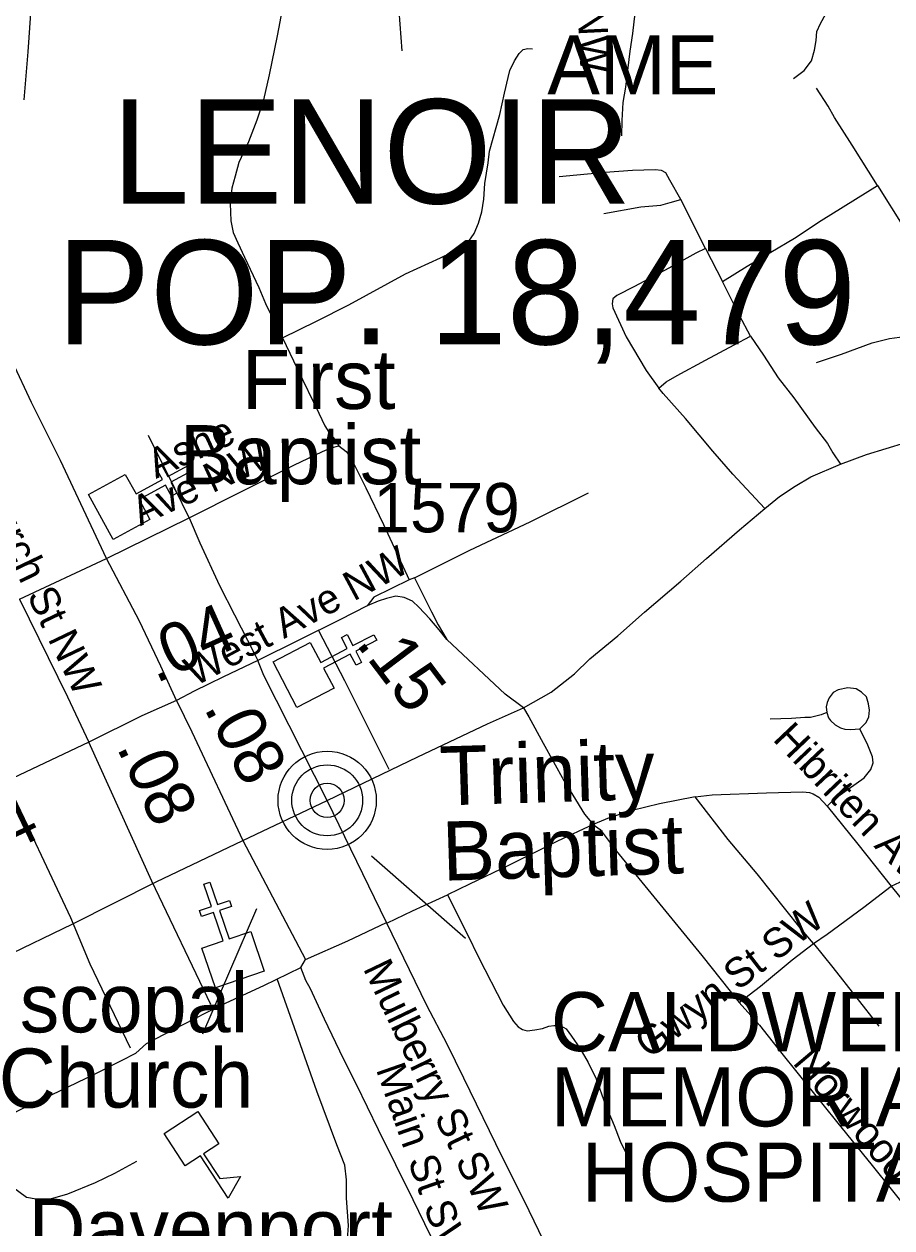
# Model space of a CAD drawing. Extents: x 1159738 to 1321356, y 736314 to 882035.
# Drawn here: x 1247628 to 1249831, y 796172 to 799228 of the extents above; entities that cross this region are included whole.
import ezdxf

# ---------------------------------------------------------------- set-up
doc = ezdxf.new("R2010")
doc.units = 0
for name, color, linetype in [('Exist Civil Demographics City Label', 7, 'Continuous'), ('Exist Civil Demographics County Seat CELL', 7, 'Continuous'), ('Exist Cultural Church CELL', 7, 'Continuous'), ('Exist Cultural Church Label', 7, 'Continuous'), ('Exist Cultural Educational Facility Elementary CELL', 7, 'Continuous'), ('Exist Cultural Educational Facility Elementary Label', 7, 'Continuous'), ('Exist Cultural Hospital Label', 7, 'Continuous'), ('Exist Road Non-System Type 51', 7, 'Continuous'), ('Exist Road Non-System Type 51 Label', 7, 'Continuous'), ('Exist Road Primary NC Attributed', 7, 'Continuous'), ('Exist Road Primary NC Mileage Hundredths English Label', 7, 'Continuous'), ('Exist Road Primary US Attributed', 7, 'Continuous'), ('Exist Road Primary US Label', 7, 'Continuous'), ('Exist Road Primary US Mileage Hundredths English Label', 7, 'Continuous'), ('Exist Road Secondary Mileage Hundredths English Label', 7, 'Continuous'), ('Exist Road Secondary Type 51 Attributed', 7, 'Continuous'), ('Exist Road Secondary Type 51 Label', 7, 'Continuous'), ('Exist Road Secondary Type 51 Number Label', 7, 'Continuous')]:
    doc.layers.add(name, color=color, linetype=linetype)

msp = doc.modelspace()

# ---------------------------------------------------------------- linework, layer by layer
at = {"layer": 'Exist Civil Demographics County Seat CELL'}
for radius in [124.7, 90, 43.3]:
    msp.add_circle((1248397.3, 797257.2), radius, dxfattribs=at)
at = {"layer": 'Exist Cultural Church CELL'}
for points in [[(1247884.6, 798084.9), (1247911.9, 798035), (1247978.8, 798071.5), (1247963.4, 798099.6), (1247977.5, 798107.2), (1247992.8, 798079.1), (1248045.6, 798107.9), (1248053.3, 798093.8), (1248000.5, 798065), (1248015.8, 798036.9), (1248001.8, 798029.3), (1247986.4, 798057.4), (1247919.6, 798020.9), (1247947.1, 797970.3), (1247853.6, 797919.3), (1247791.1, 798033.9)], [(1248354.4, 797657.9), (1248380.8, 797607.4), (1248448.3, 797642.6), (1248433.5, 797671), (1248447.7, 797678.4), (1248462.5, 797650), (1248515.8, 797677.8), (1248523.2, 797663.6), (1248469.9, 797635.8), (1248484.7, 797607.4), (1248470.5, 797600), (1248455.7, 797628.4), (1248388.2, 797593.2), (1248414.7, 797542), (1248320.3, 797492.8), (1248260, 797608.6)], [(1248079.4, 796882), (1248133.3, 796900.3), (1248108.8, 796972.4), (1248078.5, 796962.2), (1248073.4, 796977.3), (1248103.7, 796987.6), (1248084.4, 797044.5), (1248099.6, 797049.7), (1248118.9, 796992.7), (1248149.2, 797003), (1248154.3, 796987.9), (1248124, 796977.6), (1248148.5, 796905.5), (1248203.1, 796923.9), (1248237.3, 796823.1), (1248113.6, 796781.1)]]:
    msp.add_lwpolyline(points, close=True, dxfattribs=at)
at = {"layer": 'Exist Cultural Educational Facility Elementary CELL'}
msp.add_lwpolyline([(1248068.6, 796466.9), (1248122.1, 796384.9), (1248083.6, 796359.7), (1248124.6, 796296.8), (1248177.2, 796302.2), (1248145.7, 796246.8), (1248075.5, 796354.5), (1248037, 796329.3), (1247983.5, 796411.3)], close=True, dxfattribs=at)
at = {"layer": 'Exist Road Non-System Type 51'}
for p, q in [((1248587.7, 799159.8), (1248546.4, 799698.8)), ((1247837.3, 797871.1), (1248046.5, 797974.7)), ((1247616, 797767.6), (1247837.3, 797871.1)), ((1248618.7, 797822.3), (1248605.9, 797817)), ((1247952, 797052.4), (1247791.6, 797404.6)), ((1247745.9, 796958.9), (1247583.3, 797305.5)), ((1248102.1, 796739.2), (1247952, 797052.4))]:
    msp.add_line(p, q, dxfattribs=at)
for points in [[(1248300.6, 799714.3), (1248301.9, 799689.7), (1248312.5, 799571.4), (1248317.3, 799511.7), (1248313.5, 799446.3), (1248300, 799359.7), (1248282.7, 799265.4), (1248270.2, 799198.3), (1248250, 799099.2), (1248235.6, 799036), (1248218.3, 798984), (1248197.1, 798929.2), (1248173.1, 798876.6), (1248163.5, 798842), (1248154.9, 798811.2), (1248151, 798772.7), (1248152.9, 798728.4), (1248158.7, 798698.6), (1248170.2, 798672.6), (1248187.5, 798636), (1248223.9, 798559.4), (1248240.8, 798518.5), (1248283.6, 798431.4)], [(1249126.4, 799573.5), (1249128.1, 799537.3), (1249131.3, 799507.9), (1249134.9, 799480.2), (1249152.1, 799415.9), (1249172.6, 799345.8), (1249179.4, 799322.5), (1249181.8, 799302.8), (1249181, 799277.5), (1249173, 799204.6), (1249166.2, 799159.6), (1249154.5, 799068.3), (1249148.5, 799028.9), (1249145.3, 798983.1), (1249144.5, 798944.7)], [(1249581.3, 799089.6), (1249609, 799110.1), (1249627, 799134.6), (1249635.1, 799161.9), (1249639.1, 799186.2), (1249641.1, 799209.5), (1249649.9, 799229.6), (1249663.6, 799254.5), (1249671.6, 799264.4), (1249690, 799281.7), (1249729.8, 799302.8), (1249760.7, 799322.9), (1249777.2, 799334.2), (1249782, 799342.6), (1249782.4, 799350.2), (1249777.6, 799360.7), (1249749.5, 799408.5), (1249723.8, 799457.5), (1249702.1, 799499.3), (1249686.9, 799522)], [(1248283.6, 798431.4), (1248370.1, 798473.8), (1248452.3, 798515.6), (1248595.9, 798594.3), (1248685.3, 798634.8), (1248740.9, 798661.6), (1248757.3, 798677), (1248770.2, 798696.7), (1248781.3, 798722.7), (1248790, 798751.5), (1248795.2, 798783.3), (1248798, 798823), (1248805.7, 798875.5), (1248809.6, 798905.3), (1248835.5, 798998.9), (1248848, 799052.7), (1248856.6, 799092.5), (1248861, 799110.3), (1248873, 799134.9), (1248885, 799153.6), (1248895.1, 799163.5), (1248906.6, 799166.4), (1248918.6, 799164.9)], [(1249794.5, 798818.1), (1249730.1, 798920.4), (1249685.2, 798990.5), (1249669.9, 799019.4), (1249639.5, 799065.5)], [(1249295.8, 798782.3), (1249267.3, 798831.7), (1249257.1, 798850.3), (1249246.5, 798856.2), (1249229.9, 798857.9), (1249172.8, 798856.2), (1249103.5, 798851.5), (1248986.2, 798840)], [(1249401.2, 798574.3), (1249463.9, 798613.1), (1249584.2, 798684.5), (1249651.7, 798729.5), (1249794.5, 798818.1)], [(1249794.5, 798818.1), (1249861.9, 798711.6), (1249918.7, 798616.6), (1249946.8, 798570.8), (1249951.6, 798558), (1249952, 798547.2), (1249948.8, 798536.7), (1249934.4, 798519.9), (1249909.5, 798494.2), (1249901.5, 798481.9), (1249892.2, 798461.8), (1249885.8, 798445.7), (1249883, 798432.9)], [(1249099.8, 798747.3), (1249193.4, 798763.9), (1249244.9, 798768.2), (1249268.3, 798775), (1249295.8, 798782.3)], [(1249357.9, 798658.6), (1249295.8, 798782.3)], [(1249357.9, 798658.6), (1249333.3, 798646.1), (1249264.8, 798608.6), (1249177.5, 798561.8), (1249132.5, 798539), (1249122.7, 798530.1), (1249121.4, 798518.2), (1249122.3, 798507.9), (1249156.7, 798433.8), (1249207.3, 798348.4), (1249239.6, 798303.7)], [(1249357.9, 798658.6), (1249401.2, 798574.3)], [(1249472.3, 798435.7), (1249444.2, 798487.9), (1249401.2, 798574.3)], [(1248283.6, 798431.4), (1248321.4, 798353.5), (1248375.7, 798240.6), (1248391.1, 798207.9), (1248401.2, 798191.7), (1248415.6, 798173.9), (1248427.1, 798157.6)], [(1249239.6, 798303.7), (1249258, 798320.1), (1249285.7, 798335.8), (1249358, 798374.4), (1249430.7, 798413.8), (1249472.3, 798435.7)], [(1249472.3, 798435.7), (1249505.2, 798387.5), (1249542.5, 798330.2), (1249582.2, 798279.5), (1249636.7, 798203.8), (1249667.7, 798162.9), (1249681.7, 798139.7), (1249700.5, 798110.4)], [(1249640.2, 798368.6), (1249703.3, 798390.3), (1249781.2, 798418.5), (1249825.7, 798430.1), (1249851, 798432.9), (1249868.3, 798434.1), (1249883, 798432.9)], [(1249508.4, 797998), (1249427.7, 798085.1), (1249376.4, 798144.1), (1249306.9, 798226.9), (1249250.8, 798290.4), (1249239.6, 798303.7)], [(1248046.5, 797974.7), (1248010.6, 798049.2), (1247943.9, 798183.6)], [(1248046.5, 797974.7), (1248312.7, 798108), (1248385.8, 798142.7), (1248407, 798151.8), (1248427.1, 798157.6)], [(1248427.1, 798157.6), (1248445.4, 798142.8), (1248456.4, 798128.9), (1248495.4, 798050.9), (1248540.6, 797957.6), (1248605.9, 797817)], [(1248618.7, 797822.3), (1248759.5, 797892.2), (1248913.1, 797964.3), (1249061.2, 798037.7)], [(1248046.5, 797974.7), (1248073.6, 797910.8), (1248124, 797803), (1248161.6, 797728.5), (1248212, 797630.6), (1248221.6, 797612.3)], [(1248605.9, 797817), (1248515.5, 797772.9), (1248498.7, 797751.3)], [(1248618.7, 797822.3), (1248662.2, 797735.9), (1248679.5, 797702.7), (1248701.1, 797665.6)], [(1247616, 797767.6), (1247737.8, 797520.4), (1247791.6, 797404.6)], [(1248375.2, 797688.5), (1248441.6, 797561.6), (1248553.8, 797336)], [(1249749.7, 797438.8), (1249766.3, 797454.8), (1249773, 797468.9), (1249774.2, 797486), (1249772.2, 797502.6), (1249767.2, 797520.1), (1249754.3, 797532.2), (1249741, 797540.5), (1249719.4, 797543), (1249695.3, 797537.6), (1249682.4, 797531.3), (1249672.4, 797517.6), (1249666.6, 797505.5), (1249664.5, 797494.7), (1249665.8, 797479.8)], [(1248895.8, 797492.1), (1248909.2, 797469.6), (1248946.2, 797402.3), (1248998.5, 797307.9), (1249050.4, 797222.4), (1249072.4, 797196)], [(1249665.8, 797479.8), (1249651.4, 797473.9), (1249624.8, 797467.3), (1249610.3, 797467.3), (1249576.3, 797464.8), (1249522.3, 797463.1)], [(1249665.8, 797479.8), (1249670.4, 797466.9), (1249675.3, 797459.8), (1249687, 797448.6), (1249700.7, 797441.5), (1249711.9, 797438.2), (1249726.4, 797436.9), (1249749.7, 797438.8)], [(1249667.1, 797242.3), (1249685.7, 797260.8), (1249760.9, 797314.1), (1249777.6, 797335.7), (1249783.8, 797352.3), (1249782.5, 797367.7), (1249770.1, 797397.2), (1249749.7, 797438.8)], [(1249332.1, 797266.3), (1249241.6, 797248.5), (1249171.4, 797231), (1249113.2, 797212.7), (1249072.4, 797196)], [(1249332.1, 797266.3), (1249375.3, 797270.9), (1249512.8, 797276.3), (1249604.8, 797278.9), (1249622.3, 797276.8), (1249631.8, 797273.5), (1249645.5, 797265.2), (1249667.1, 797242.3), (1249706.1, 797194.2), (1249744.8, 797145.6), (1249829.5, 797038.9)], [(1249632.2, 796893.7), (1249598.5, 796933.1), (1249488.9, 797070.2), (1249415.5, 797158.1), (1249332.1, 797266.3)], [(1249072.4, 797196), (1248982.5, 797153.4), (1248857.5, 797091.6), (1248759.1, 797044.2), (1248702.8, 797017.1)], [(1249072.4, 797196), (1249090.7, 797183.5), (1249131.4, 797129.4), (1249234.3, 797002.9), (1249348.8, 796863.4), (1249443.1, 796743.9)], [(1249829.5, 797038.9), (1249851.9, 797049.7), (1249886.8, 797078.9), (1249918.2, 797110.2), (1249944, 797139.3), (1249953.1, 797158.1), (1249965.6, 797170.5), (1250003.4, 797200.1)], [(1249632.2, 796893.7), (1249667.1, 796917.6), (1249760.2, 796985.8), (1249829.5, 797038.9)], [(1249829.5, 797038.9), (1249948.5, 796891.5), (1250058.1, 796745.5), (1250069.8, 796718.9)], [(1248550.4, 796946.4), (1248613.6, 796976.3), (1248702.8, 797017.1)], [(1248702.8, 797017.1), (1248752.6, 796918.5), (1248782.1, 796857), (1248844, 796737.4), (1248870.1, 796695.6), (1248882.1, 796681.9), (1248892.9, 796675.2), (1248905, 796672.3), (1248924.9, 796674.4), (1248944.5, 796678.1), (1248959.8, 796683.5), (1248973.1, 796685.6), (1248980.6, 796685.6), (1248992.2, 796683.5), (1249003.9, 796676.9), (1249018, 796658.6), (1249039.2, 796627.8), (1249059.8, 796591.8), (1249080.6, 796550.2), (1249103.4, 796485.5), (1249125.8, 796431.9), (1249141.6, 796391.6), (1249162.7, 796348.6), (1249168.1, 796334.8)], [(1247898.2, 796628.3), (1247795.2, 796841.4), (1247745.9, 796958.9)], [(1249443.1, 796743.9), (1249497.7, 796785.3), (1249578.3, 796852.6), (1249632.2, 796893.7)], [(1249632.2, 796893.7), (1249681.3, 796833), (1249798.3, 796683.6)], [(1248330.3, 796832.5), (1248341.9, 796852.7)], [(1248118.6, 796733.2), (1248236.8, 796787.1), (1248330.3, 796832.5)], [(1248762.9, 795736.5), (1248754.2, 795756), (1248747.6, 795776.3), (1248742.6, 795812.8), (1248714.5, 795963.2), (1248703.7, 796016.3), (1248692.6, 796068.6), (1248683.9, 796095.6), (1248676.4, 796120), (1248659.4, 796152.3), (1248616, 796242.9), (1248527.9, 796420.3), (1248471.7, 796535.6), (1248439, 796601.1), (1248390.7, 796701.4), (1248355.1, 796778.5), (1248343.5, 796799.4), (1248330.3, 796832.5)], [(1248373.3, 795820.6), (1248391.5, 795866.8), (1248410.2, 795976.9), (1248444.2, 796071.2), (1248451.7, 796177.6), (1248446.4, 796247.3), (1248446.6, 796293.5), (1248442.1, 796330.8), (1248422.2, 796382.7), (1248370.6, 796518.6), (1248304, 796708.5), (1248270.7, 796803.7)], [(1247911.4, 796615.7), (1247938.6, 796640.2), (1248033, 796689.3), (1248118.6, 796733.2)], [(1249443.1, 796743.9), (1249495, 796686.7), (1249551.9, 796614.3), (1249628.2, 796519.4), (1249690.5, 796441.6), (1249781, 796330.4), (1249936.2, 796137.4), (1249980.7, 796083.4), (1250059.7, 795989.2), (1250174.1, 795845), (1250336.7, 795640.5)], [(1247515.7, 796420), (1247619.9, 796473), (1247716.6, 796518.9), (1247808.5, 796563.2), (1247874.8, 796596.3), (1247911.4, 796615.7)], [(1247512.8, 796421.7), (1247575.6, 796297.7), (1247598, 796275.9), (1247633.8, 796249.8), (1247658.5, 796245.5), (1247694.3, 796245.5), (1247739.1, 796258.5), (1247808.6, 796286.8), (1247857.9, 796310.7), (1247913.9, 796341.2)]]:
    msp.add_lwpolyline(points, dxfattribs=at)
at = {"layer": 'Exist Road Primary NC Attributed'}
msp.add_line((1248183.5, 797155.2), (1248397.3, 797257.2), dxfattribs=at)
for points in [[(1248895.8, 797492.1), (1248966, 797532), (1249025.7, 797578), (1249063.9, 797616.3), (1249135.7, 797674.7), (1249203.3, 797734.9), (1249295.5, 797813.9), (1249360.3, 797871), (1249444.1, 797943.6), (1249508.4, 797998), (1249545.9, 798028.5), (1249585.7, 798054.9), (1249625.5, 798078.2), (1249700.5, 798110.4), (1249767.1, 798135), (1249866.8, 798165.9)], [(1248014.5, 797511.1), (1247926.8, 797471.8), (1247791.6, 797404.6), (1247583.3, 797305.5), (1247252.7, 797149.8), (1247034.4, 797043), (1246900.3, 796979.3)], [(1248397.3, 797257.2), (1248627.2, 797367.9), (1248804.5, 797451.4), (1248895.8, 797492.1)], [(1247077.6, 796611.4), (1247394.5, 796771.3), (1247572.6, 796857.6), (1247751.3, 796943.7), (1247962.6, 797050.5), (1248183.5, 797155.2)]]:
    msp.add_lwpolyline(points, dxfattribs=at)
at = {"layer": 'Exist Road Primary US Attributed'}
msp.add_line((1248547.9, 796946.7), (1248397.3, 797257.2), dxfattribs=at)
for points in [[(1247627.4, 799035.7), (1247637.8, 799157.5), (1247645, 799254.6), (1247658, 799412.5), (1247668.7, 799525.6), (1247670.2, 799547.4), (1247681.8, 799700.1), (1247690, 799839.5), (1247693.2, 799939.5), (1247692.8, 800022.7), (1247687.3, 800074.9), (1247673.1, 800120.8), (1247651.4, 800151.3), (1247608.2, 800195.2)], [(1248014.5, 797511.1), (1247974.8, 797597.6), (1247920.6, 797711.7), (1247837.3, 797871.1), (1247720, 798119.9), (1247646.7, 798267.1), (1247598, 798370.3)], [(1248221.6, 797612.3), (1248134.3, 797570.6), (1248096.3, 797552), (1248059.4, 797534.2), (1248014.5, 797511.1)], [(1248397.3, 797257.2), (1248236.5, 797573.9), (1248221.6, 797612.3)], [(1248014.5, 797511.1), (1248054, 797430.8), (1248183.5, 797155.2)], [(1248183.5, 797155.2), (1248341.9, 796852.7), (1248449.9, 796900.9), (1248547.9, 796946.7)], [(1249884.2, 794318), (1249827.8, 794401.7), (1249729, 794553.2), (1249708.6, 794596.5), (1249698.9, 794614.9), (1249682.1, 794640), (1249652.6, 794696.5), (1249583.6, 794836), (1249550.9, 794899.3), (1249461.7, 795086.1), (1249380.4, 795250.9), (1249310.5, 795399), (1249237.7, 795542.1), (1249191.6, 795634.5), (1249151.1, 795720.5), (1249107.5, 795808.6), (1249088.8, 795846.5), (1249034.8, 795957.9), (1248909.9, 796215), (1248825.3, 796384.9), (1248743.9, 796551.9), (1248702.4, 796638.3), (1248650.1, 796736.6), (1248547.9, 796946.7)]]:
    msp.add_lwpolyline(points, dxfattribs=at)
at = {"layer": 'Exist Road Primary US Label'}
for points in [[(1248748.2, 796906.1), (1248509.5, 797115.1)], [(1248081.3, 796664.4), (1248218.4, 796982.5)]]:
    msp.add_lwpolyline(points, dxfattribs=at)
at = {"layer": 'Exist Road Secondary Type 51 Attributed'}
msp.add_lwpolyline([(1248895.8, 797492.1), (1248849, 797526.8), (1248701.1, 797665.6), (1248681.4, 797689.7), (1248657.8, 797718.1), (1248630.4, 797747.9), (1248613.6, 797763.3), (1248592.9, 797771.9), (1248571.3, 797775.3), (1248548.2, 797770), (1248526.6, 797763.3), (1248498.7, 797751.3), (1248429.8, 797715.3), (1248221.6, 797612.3)], dxfattribs=at)

# ---------------------------------------------------------------- texts
at = {"layer": 'Exist Civil Demographics City Label'}
for s, p in [('LENOIR', (1247850.2, 798772.3)), ('POP. 18,479', (1247711.3, 798414.8))]:
    msp.add_text(s, height=265, dxfattribs=at).set_placement(p)
at = {"layer": 'Exist Cultural Church Label'}
for s, p in [('AME', (1248956.3, 799049.4)), ('First', (1248181, 798250.9)), ('Baptist', (1248023.4, 798059.9)), ('Episcopal', (1247326.8, 796668.1)), ('Church', (1247563.2, 796477.1))]:
    msp.add_text(s, height=150, dxfattribs=at).set_placement(p)
for s, p in [('Trinity', (1248685.6, 797243.9)), ('Baptist', (1248691.5, 797053))]:
    msp.add_text(s, height=150, rotation=1.7783, dxfattribs=at).set_placement(p)
at = {"layer": 'Exist Cultural Educational Facility Elementary Label'}
msp.add_text('Davenport ', height=150, dxfattribs=at).set_placement((1247638.8, 796096))
at = {"layer": 'Exist Cultural Hospital Label'}
for s, p in [('CALDWELL ', (1248965.4, 796620.3)), ('MEMORIAL ', (1248965.4, 796429.3)), ('HOSPITAL', (1249044.1, 796238.3))]:
    msp.add_text(s, height=150, dxfattribs=at).set_placement(p)
at = {"layer": 'Exist Road Non-System Type 51 Label'}
for s, rotation, p in [('Healan Pl NW', 272.7479, (1249010.7, 799731.2)), ('Ashe', 24.6099, (1247962.4, 798073)), ('Ave NW', 24.6099, (1247922.8, 797953)), ('Church St NW', 295.6097, (1247482.1, 798094.9)), ('Hibriten Ave SW', 313.5544, (1249526.4, 797411)), ('Gwyn St SW', 37.6314, (1249215.4, 796598.7)), ('Norwood St SW', 310.2184, (1249577.1, 796590)), ('Main St SW', 289.2526, (1248520.6, 796574.6))]:
    msp.add_text(s, height=75, rotation=rotation, dxfattribs=at).set_placement(p)
at = {"layer": 'Exist Road Primary NC Mileage Hundredths English Label'}
msp.add_text('.24', height=125, rotation=25.5121, dxfattribs=at).set_placement((1247465.4, 797065.2))
at = {"layer": 'Exist Road Primary US Label'}
msp.add_text('Mulberry St SW', height=75, rotation=295.6307, dxfattribs=at).set_placement((1248487.4, 796830.6))
at = {"layer": 'Exist Road Primary US Mileage Hundredths English Label'}
for s, rotation, p in [('.04', 24.1972, (1247962.1, 797553.2)), ('.08', 297.2556, (1248082.9, 797492.7)), ('.08', 295.148, (1247861.4, 797392.4))]:
    msp.add_text(s, height=125, rotation=rotation, dxfattribs=at).set_placement(p)
at = {"layer": 'Exist Road Secondary Mileage Hundredths English Label'}
msp.add_text('.15', height=125, rotation=307.1133, dxfattribs=at).set_placement((1248468, 797655.3))
at = {"layer": 'Exist Road Secondary Type 51 Label'}
msp.add_text('West Ave NW', height=75, rotation=28.2392, dxfattribs=at).set_placement((1248061.6, 797545.3))
at = {"layer": 'Exist Road Secondary Type 51 Number Label'}
msp.add_text('1579', height=125, dxfattribs=at).set_placement((1248514.6, 797937.7))

doc.saveas('drawing.dxf')
